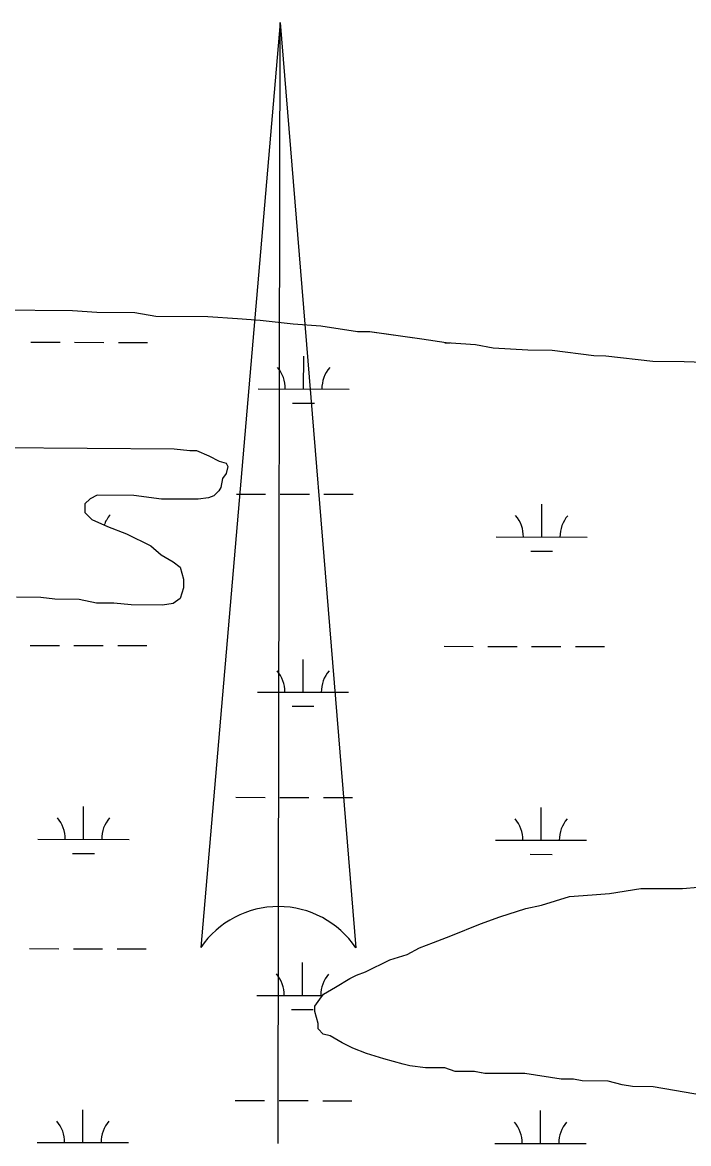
# Model space of a CAD drawing. Extents: x 3187622 to 3225504, y 800805 to 826213.
# Drawn here: x 3220581 to 3221312, y 820669 to 821899 of the extents above; entities that cross this region are included whole.
import ezdxf

# ---------------------------------------------------------------- set-up
doc = ezdxf.new("R2010")
doc.units = 0
for name, color, linetype in [('V-ANNO-SYMB', 7, 'Continuous'), ('V-SITE-VEGE', 7, 'Continuous'), ('V-WETL-SWMP', 7, 'Continuous')]:
    doc.layers.add(name, color=color, linetype=linetype)

msp = doc.modelspace()

# ---------------------------------------------------------------- linework, layer by layer
at = {"layer": 'V-ANNO-SYMB'}
for p, q in [((3220864, 821899.1), (3220776.9, 820884.3)), ((3220862, 820929.1), (3220864, 821899.1)), ((3220862, 820929.1), (3220864, 821899.1)), ((3220864, 821899.1), (3220946.9, 820883.9)), ((3220864, 821899.1), (3220946.9, 820883.9)), ((3220861.5, 820669.1), (3220862, 820929.1))]:
    msp.add_line(p, q, dxfattribs=at)
for start, end in [(89.8833, 145.6778), (34.0888, 89.8833), (34.0888, 89.8721)]:
    msp.add_arc((3220861.8, 820826.3), 102.8, start, end, dxfattribs=at)
at = {"layer": 'V-SITE-VEGE'}
for p, q in [((3220635.9, 821582.8), (3220529, 821583.5)), ((3220662.6, 821580.7), (3220635.9, 821582.8)), ((3220704.5, 821580.5), (3220662.6, 821580.7)), ((3220727.4, 821576.5), (3220704.5, 821580.5)), ((3220784.6, 821576.1), (3220727.4, 821576.5)), ((3220817.1, 821574), (3220784.6, 821576.1)), ((3220841.8, 821571.9), (3220817.1, 821574)), ((3220878.1, 821567.9), (3220841.8, 821571.9)), ((3220908.6, 821565.7), (3220878.1, 821567.9)), ((3220948.6, 821559.8), (3220908.6, 821565.7)), ((3220962, 821559.7), (3220948.6, 821559.8)), ((3221019.1, 821551.7), (3220962, 821559.7)), ((3221045.8, 821547.7), (3221019.1, 821551.7)), ((3221078.2, 821545.5), (3221045.8, 821547.7)), ((3221097.3, 821541.6), (3221078.2, 821545.5)), ((3221135.4, 821539.4), (3221097.3, 821541.6)), ((3221162.1, 821539.3), (3221135.4, 821539.4)), ((3221207.9, 821533.2), (3221162.1, 821539.3)), ((3221221.2, 821533.1), (3221207.9, 821533.2)), ((3221272.7, 821527.1), (3221221.2, 821533.1)), ((3221307.1, 821526.9), (3221272.7, 821527.1)), ((3221364.3, 821524.6), (3221307.1, 821526.9)), ((3220556.7, 821432.6), (3220747.4, 821431.4)), ((3220747.4, 821431.4), (3220764.6, 821429.3)), ((3220764.6, 821429.3), (3220772.2, 821429.3)), ((3220772.2, 821429.3), (3220785.5, 821423.5)), ((3220785.5, 821423.5), (3220796.9, 821417.7)), ((3220796.9, 821417.7), (3220804.6, 821415.7)), ((3220806.4, 821411.9), (3220804.5, 821404.3)), ((3220804.6, 821415.7), (3220806.4, 821411.9)), ((3220800.6, 821398.6), (3220798.7, 821389)), ((3220804.5, 821404.3), (3220800.6, 821398.6)), ((3220663.1, 821380.4), (3220655.5, 821376.6)), ((3220703.2, 821380.1), (3220663.1, 821380.4)), ((3220733.7, 821376.1), (3220703.2, 821380.1)), ((3220796.7, 821385.2), (3220791, 821379.6)), ((3220798.7, 821389), (3220796.7, 821385.2)), ((3220655.5, 821376.6), (3220649.7, 821371)), ((3220649.7, 821371), (3220649.7, 821361.4)), ((3220773.8, 821375.9), (3220733.7, 821376.1)), ((3220785.2, 821377.7), (3220773.8, 821375.9)), ((3220791, 821379.6), (3220785.2, 821377.7)), ((3220649.7, 821361.4), (3220657.2, 821353.7)), ((3220657.2, 821353.7), (3220674.4, 821346)), ((3220674.4, 821346), (3220695.3, 821338.2)), ((3220695.3, 821338.2), (3220721.9, 821324.7)), ((3220721.9, 821324.7), (3220733.3, 821315.1)), ((3220733.3, 821315.1), (3220746.6, 821307.4)), ((3220746.6, 821307.4), (3220754.2, 821301.6)), ((3220754.2, 821301.6), (3220757.9, 821288.2)), ((3220757.9, 821288.2), (3220757.9, 821278.7)), ((3220757.9, 821278.7), (3220754, 821267.2)), ((3220601.3, 821268.3), (3220574.6, 821268.4)), ((3220616.6, 821266.3), (3220601.3, 821268.3)), ((3220643.3, 821266.1), (3220616.6, 821266.3)), ((3220662.4, 821262.1), (3220643.3, 821266.1)), ((3220681.4, 821262), (3220662.4, 821262.1)), ((3220700.5, 821260), (3220681.4, 821262)), ((3220734.8, 821259.7), (3220700.5, 821260)), ((3220746.3, 821261.6), (3220734.8, 821259.7)), ((3220754, 821267.2), (3220746.3, 821261.6)), ((3221305.1, 820948.8), (3221343.3, 820952.4)), ((3221150.5, 820930.7), (3221181.1, 820940.1)), ((3221181.1, 820940.1), (3221205.9, 820941.8)), ((3221205.9, 820941.8), (3221225, 820943.6)), ((3221225, 820943.6), (3221259.3, 820949.1)), ((3221259.3, 820949.1), (3221305.1, 820948.8)), ((3221104.6, 820917.7), (3221133.3, 820927)), ((3221133.3, 820927), (3221150.5, 820930.7)), ((3221083.6, 820910.2), (3221104.6, 820917.7)), ((3221051, 820897.1), (3221083.6, 820910.2)), ((3221016.6, 820883.9), (3221031.9, 820889.6)), ((3221031.9, 820889.6), (3221051, 820897.1)), ((3220984.1, 820870.8), (3221003.2, 820876.4)), ((3221003.2, 820876.4), (3221016.6, 820883.9)), ((3220957.3, 820857.6), (3220984.1, 820870.8)), ((3220940.1, 820850.1), (3220947.7, 820853.9)), ((3220947.7, 820853.9), (3220957.3, 820857.6)), ((3220911.3, 820833.1), (3220924.7, 820840.7)), ((3220924.7, 820840.7), (3220940.1, 820850.1)), ((3220901.7, 820819.8), (3220907.5, 820827.4)), ((3220907.5, 820827.4), (3220911.3, 820833.1)), ((3220901.7, 820814.1), (3220901.7, 820819.8)), ((3220905.4, 820800.7), (3220901.7, 820814.1)), ((3220905.4, 820795), (3220905.4, 820800.7)), ((3220911, 820789.2), (3220905.4, 820795)), ((3220918.7, 820787.3), (3220911, 820789.2)), ((3220932, 820779.6), (3220918.7, 820787.3)), ((3220943.4, 820773.8), (3220932, 820779.6)), ((3220958.6, 820767.9), (3220943.4, 820773.8)), ((3220977.6, 820762.1), (3220958.6, 820767.9)), ((3220998.6, 820756.2), (3220977.6, 820762.1)), ((3221006.2, 820754.3), (3220998.6, 820756.2)), ((3221023.4, 820752.2), (3221006.2, 820754.3)), ((3221044.3, 820752.1), (3221023.4, 820752.2)), ((3221055.8, 820748.2), (3221044.3, 820752.1)), ((3221076.8, 820748.1), (3221055.8, 820748.2)), ((3221088.2, 820746.1), (3221076.8, 820748.1)), ((3221132.1, 820745.8), (3221088.2, 820746.1)), ((3221172.1, 820739.8), (3221132.1, 820745.8)), ((3221185.4, 820739.7), (3221172.1, 820739.8)), ((3221195, 820737.8), (3221185.4, 820739.7)), ((3221223.6, 820737.6), (3221195, 820737.8)), ((3221238.8, 820733.6), (3221223.6, 820737.6)), ((3221250.3, 820731.7), (3221238.8, 820733.6)), ((3221273.1, 820731.5), (3221250.3, 820731.7)), ((3221330.3, 820721.6), (3221273.1, 820731.5))]:
    msp.add_line(p, q, dxfattribs=at)
at = {"layer": 'V-WETL-SWMP'}
for p, q in [((3220635.9, 821582.8), (3220529, 821583.5)), ((3220662.6, 821580.7), (3220635.9, 821582.8)), ((3220704.5, 821580.5), (3220662.6, 821580.7)), ((3220727.4, 821576.5), (3220704.5, 821580.5)), ((3220784.6, 821576.1), (3220727.4, 821576.5)), ((3220817, 821574), (3220784.6, 821576.1)), ((3220841.8, 821571.9), (3220817, 821574)), ((3220878.1, 821567.9), (3220841.8, 821571.9)), ((3220908.6, 821565.7), (3220878.1, 821567.9)), ((3220948.6, 821559.8), (3220908.6, 821565.7)), ((3220961.9, 821559.7), (3220948.6, 821559.8)), ((3221019.1, 821551.7), (3220961.9, 821559.7)), ((3220590.4, 821548.3), (3220622.4, 821548.2)), ((3220638.4, 821548.2), (3220670.4, 821548.1)), ((3220686.4, 821548.1), (3220718.4, 821548)), ((3221045.8, 821547.7), (3221019.1, 821551.7)), ((3221044.3, 821547.4), (3221050.4, 821547.4)), ((3221078.2, 821545.5), (3221045.8, 821547.7)), ((3221097.3, 821541.6), (3221078.2, 821545.5)), ((3221135.4, 821539.4), (3221097.3, 821541.6)), ((3220889.6, 821496.9), (3220889.7, 821532.9)), ((3221162.1, 821539.3), (3221135.4, 821539.4)), ((3221207.9, 821533.2), (3221162.1, 821539.3)), ((3221221.2, 821533.1), (3221207.9, 821533.2)), ((3221272.7, 821527.1), (3221221.2, 821533.1)), ((3221307, 821526.8), (3221272.7, 821527.1)), ((3221364.3, 821524.6), (3221307, 821526.8)), ((3220839.6, 821497), (3220939.6, 821496.8)), ((3220877.5, 821481.5), (3220901.5, 821481.5)), ((3220556.6, 821432.6), (3220747.4, 821431.4)), ((3220747.4, 821431.4), (3220764.6, 821429.3)), ((3220764.6, 821429.3), (3220772.2, 821429.3)), ((3220772.2, 821429.3), (3220785.5, 821423.5)), ((3220785.5, 821423.5), (3220796.9, 821417.7)), ((3220796.9, 821417.7), (3220804.5, 821415.7)), ((3220804.5, 821415.7), (3220806.4, 821411.9)), ((3220806.4, 821411.9), (3220804.5, 821404.3)), ((3220800.6, 821398.6), (3220798.6, 821389)), ((3220804.5, 821404.3), (3220800.6, 821398.6)), ((3220663.1, 821380.4), (3220655.5, 821376.6)), ((3220703.2, 821380.1), (3220663.1, 821380.4)), ((3220733.7, 821376.1), (3220703.2, 821380.1)), ((3220796.7, 821385.2), (3220791, 821379.6)), ((3220798.6, 821389), (3220796.7, 821385.2)), ((3220815.9, 821381.7), (3220847.9, 821381.6)), ((3220863.9, 821381.6), (3220895.9, 821381.5)), ((3220911.9, 821381.5), (3220943.9, 821381.4)), ((3220655.5, 821376.6), (3220649.7, 821371)), ((3220649.7, 821371), (3220649.7, 821361.4)), ((3220773.8, 821375.9), (3220733.7, 821376.1)), ((3220785.2, 821377.7), (3220773.8, 821375.9)), ((3220791, 821379.6), (3220785.2, 821377.7)), ((3221150.7, 821334.6), (3221150.8, 821370.6)), ((3220649.7, 821361.4), (3220657.2, 821353.7)), ((3220657.2, 821353.7), (3220674.4, 821346)), ((3220674.4, 821346), (3220695.3, 821338.2)), ((3220695.3, 821338.2), (3220721.9, 821324.7)), ((3221100.7, 821334.7), (3221200.7, 821334.5)), ((3220721.9, 821324.7), (3220733.3, 821315.1)), ((3221138.7, 821319.1), (3221162.7, 821319.1)), ((3220733.3, 821315.1), (3220746.6, 821307.4)), ((3220746.6, 821307.4), (3220754.2, 821301.6)), ((3220754.2, 821301.6), (3220757.9, 821288.2)), ((3220757.9, 821288.2), (3220757.9, 821278.7)), ((3220757.9, 821278.7), (3220754, 821267.2)), ((3220601.3, 821268.3), (3220574.6, 821268.4)), ((3220616.6, 821266.2), (3220601.3, 821268.3)), ((3220643.3, 821266.1), (3220616.6, 821266.2)), ((3220662.4, 821262.1), (3220643.3, 821266.1)), ((3220681.4, 821262), (3220662.4, 821262.1)), ((3220700.5, 821260), (3220681.4, 821262)), ((3220734.8, 821259.7), (3220700.5, 821260)), ((3220746.3, 821261.6), (3220734.8, 821259.7)), ((3220754, 821267.2), (3220746.3, 821261.6)), ((3220589.7, 821215.6), (3220621.7, 821215.6)), ((3220637.7, 821215.5), (3220669.7, 821215.5)), ((3220685.7, 821215.4), (3220717.7, 821215.4)), ((3221043.6, 821214.7), (3221075.6, 821214.6)), ((3221091.6, 821214.6), (3221123.6, 821214.5)), ((3221139.6, 821214.5), (3221171.6, 821214.4)), ((3221187.6, 821214.4), (3221219.6, 821214.3)), ((3220888.9, 821164.3), (3220889, 821200.3)), ((3220838.9, 821164.4), (3220938.9, 821164.2)), ((3220876.9, 821148.9), (3220900.9, 821148.8)), ((3220815.3, 821049), (3220847.3, 821048.9)), ((3220863.3, 821048.9), (3220895.3, 821048.8)), ((3220911.3, 821048.8), (3220943.3, 821048.7)), ((3220648.1, 821002.9), (3220648.2, 821038.9)), ((3221150, 821001.9), (3221150.1, 821037.9)), ((3220598.1, 821003), (3220698.1, 821002.8)), ((3221100, 821002), (3221200, 821001.8)), ((3220636.1, 820987.5), (3220660.1, 820987.4)), ((3221138, 820986.5), (3221162, 820986.4)), ((3221305.1, 820948.8), (3221343.3, 820952.4)), ((3221150.5, 820930.7), (3221181, 820940.1)), ((3221181, 820940.1), (3221205.9, 820941.8)), ((3221205.9, 820941.8), (3221224.9, 820943.6)), ((3221224.9, 820943.6), (3221259.3, 820949.1)), ((3221259.3, 820949.1), (3221305.1, 820948.8)), ((3221104.6, 820917.7), (3221133.3, 820927)), ((3221133.3, 820927), (3221150.5, 820930.7)), ((3221083.5, 820910.2), (3221104.6, 820917.7)), ((3221051, 820897.1), (3221083.5, 820910.2)), ((3221016.6, 820883.9), (3221031.9, 820889.6)), ((3221031.9, 820889.6), (3221051, 820897.1)), ((3220589, 820883), (3220621, 820882.9)), ((3220637, 820882.9), (3220669, 820882.8)), ((3220685, 820882.8), (3220717, 820882.7)), ((3220984.1, 820870.8), (3221003.2, 820876.4)), ((3221003.2, 820876.4), (3221016.6, 820883.9)), ((3220888.2, 820831.6), (3220888.3, 820867.6)), ((3220957.3, 820857.6), (3220984.1, 820870.8)), ((3220940.1, 820850.1), (3220947.7, 820853.9)), ((3220947.7, 820853.9), (3220957.3, 820857.6)), ((3220911.3, 820833.1), (3220924.7, 820840.7)), ((3220924.7, 820840.7), (3220940.1, 820850.1)), ((3220838.2, 820831.7), (3220910.3, 820831.6)), ((3220901.7, 820819.8), (3220907.5, 820827.4)), ((3220907.5, 820827.4), (3220911.3, 820833.1)), ((3220876.2, 820816.2), (3220900.2, 820816.1)), ((3220901.7, 820814.1), (3220901.7, 820819.8)), ((3220905.4, 820800.7), (3220901.7, 820814.1)), ((3220905.4, 820795), (3220905.4, 820800.7)), ((3220911, 820789.2), (3220905.4, 820795)), ((3220918.7, 820787.3), (3220911, 820789.2)), ((3220932, 820779.6), (3220918.7, 820787.3)), ((3220943.4, 820773.8), (3220932, 820779.6)), ((3220958.6, 820767.9), (3220943.4, 820773.8)), ((3220977.6, 820762.1), (3220958.6, 820767.9)), ((3220998.6, 820756.2), (3220977.6, 820762.1)), ((3221006.2, 820754.3), (3220998.6, 820756.2)), ((3221023.4, 820752.2), (3221006.2, 820754.3)), ((3221044.3, 820752.1), (3221023.4, 820752.2)), ((3221055.8, 820748.2), (3221044.3, 820752.1)), ((3221076.7, 820748.1), (3221055.8, 820748.2)), ((3221088.2, 820746.1), (3221076.7, 820748.1)), ((3221132.1, 820745.8), (3221088.2, 820746.1)), ((3221172.1, 820739.8), (3221132.1, 820745.8)), ((3221185.4, 820739.7), (3221172.1, 820739.8)), ((3221195, 820737.8), (3221185.4, 820739.7)), ((3221223.6, 820737.6), (3221195, 820737.8)), ((3221238.8, 820733.6), (3221223.6, 820737.6)), ((3221250.2, 820731.7), (3221238.8, 820733.6)), ((3221273.1, 820731.5), (3221250.2, 820731.7)), ((3221330.3, 820721.6), (3221273.1, 820731.5)), ((3220814.6, 820716.3), (3220846.6, 820716.3)), ((3220862.6, 820716.2), (3220894.6, 820716.2)), ((3220910.6, 820716.1), (3220942.6, 820716.1)), ((3220647.4, 820670.2), (3220647.5, 820706.2)), ((3221149.3, 820669.2), (3221149.4, 820705.2)), ((3220597.4, 820670.3), (3220697.4, 820670.1)), ((3221099.3, 820669.3), (3221199.3, 820669.1))]:
    msp.add_line(p, q, dxfattribs=at)
for centre, start, end in [((3220834.3, 821497.5), 359.1115, 40.6551), ((3220944.8, 821497.3), 139.1115, 180.6551), ((3220704, 821335.9), 139.1115, 160.6496), ((3221095.4, 821335.1), 359.1115, 40.6551), ((3221205.9, 821334.9), 139.1115, 180.6551), ((3220833.7, 821164.9), 359.1115, 40.6551), ((3220944.1, 821164.6), 139.1115, 180.6551), ((3220592.9, 821003.5), 359.1115, 40.6551), ((3220703.3, 821003.3), 139.1115, 180.6551), ((3221094.8, 821002.5), 359.1115, 40.6551), ((3221205.2, 821002.2), 139.1115, 180.6551), ((3220833, 820832.2), 359.1115, 40.6551), ((3220943.5, 820832), 139.1115, 180.6551), ((3220592.2, 820670.8), 359.1115, 40.6551), ((3220702.7, 820670.6), 139.1115, 180.6551), ((3221094.1, 820669.8), 359.1115, 40.6551), ((3221204.6, 820669.6), 139.1115, 180.6551)]:
    msp.add_arc(centre, 35.2, start, end, dxfattribs=at)

doc.saveas('drawing.dxf')
